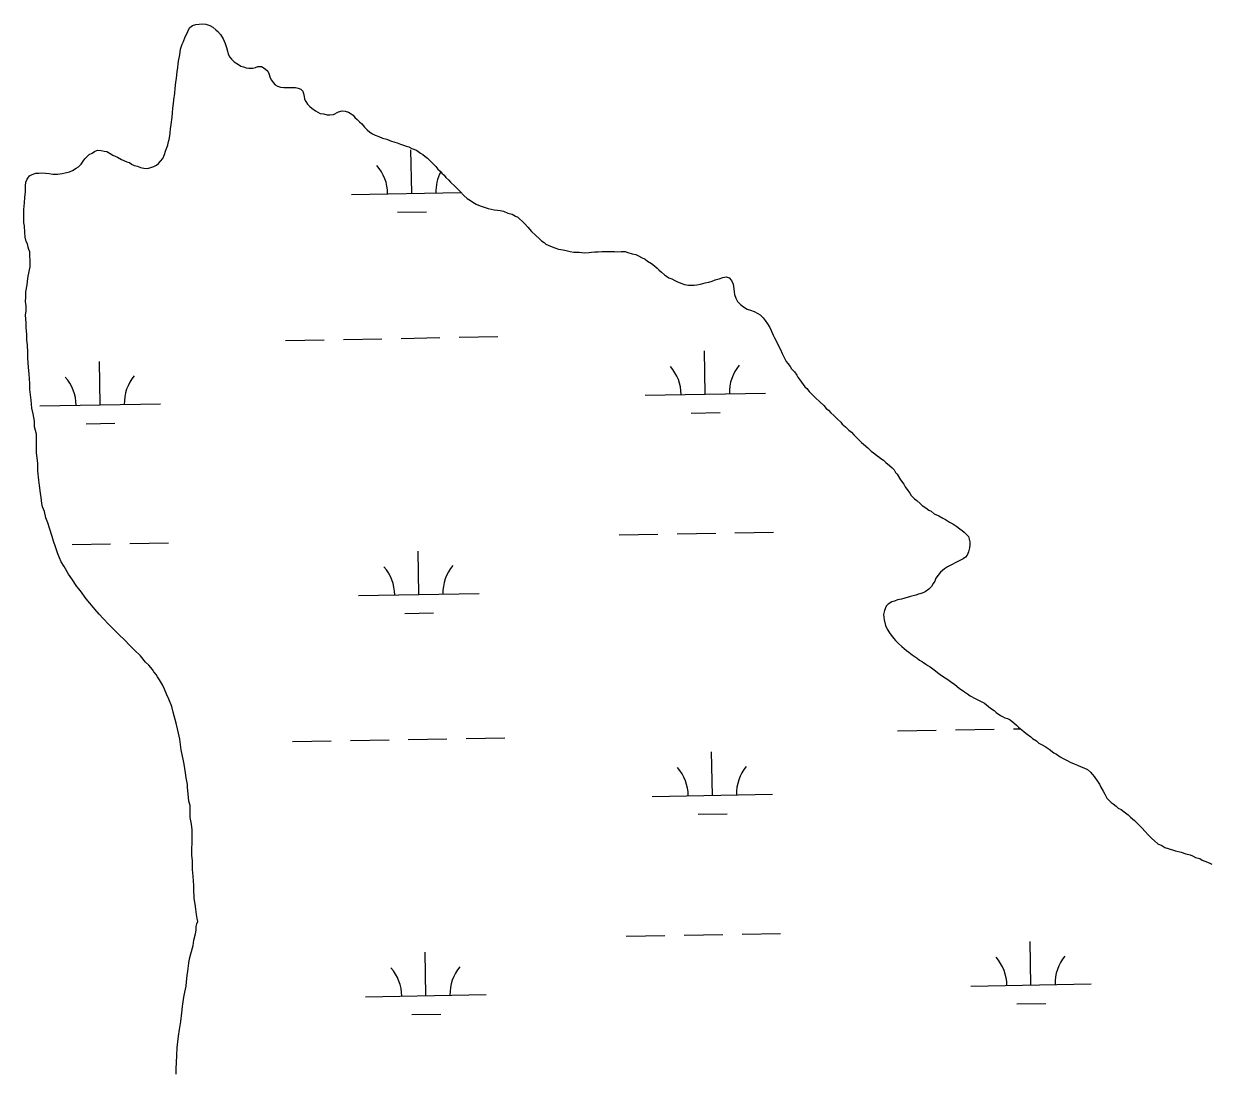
# Model space of a CAD drawing. Extents: x 3903937 to 3942190, y 260677 to 286651.
# Drawn here: x 3926969 to 3927953, y 281645 to 282513 of the extents above; entities that cross this region are included whole.
import ezdxf

# ---------------------------------------------------------------- set-up
doc = ezdxf.new("R2010")
doc.units = 0
doc.layers.add('V-WETL-SWMP', color=7, linetype='Continuous')

msp = doc.modelspace()

# ---------------------------------------------------------------- linework, layer by layer
at = {"layer": 'V-WETL-SWMP'}
for p, q in [((3927291.11, 282372.03), (3927290.48, 282408.02)), ((3927241.12, 282371.15), (3927331.97, 282372.75)), ((3927279.39, 282356.39), (3927303.38, 282356.81)), ((3927282.38, 282251.78), (3927314.38, 282252.35)), ((3927330.38, 282252.63), (3927362.37, 282253.19)), ((3927186.4, 282250.09), (3927218.39, 282250.66)), ((3927234.39, 282250.94), (3927266.39, 282251.5)), ((3927032.72, 282196.64), (3927032.09, 282232.63)), ((3927534.55, 282205.47), (3927533.92, 282241.47)), ((3927484.56, 282204.59), (3927584.54, 282206.35)), ((3926982.73, 282195.76), (3927082.71, 282197.52)), ((3927522.83, 282189.83), (3927546.82, 282190.25)), ((3927021, 282181), (3927044.99, 282181.42)), ((3927463.19, 282088.77), (3927495.18, 282089.33)), ((3927511.18, 282089.61), (3927543.18, 282090.17)), ((3927559.17, 282090.45), (3927591.17, 282091.02)), ((3927009.35, 282080.78), (3927041.34, 282081.34)), ((3927057.34, 282081.62), (3927089.34, 282082.18)), ((3927296.97, 282039.4), (3927296.33, 282075.4)), ((3927246.97, 282038.52), (3927346.96, 282040.28)), ((3927285.24, 282023.76), (3927309.24, 282024.19)), ((3927742.08, 281927.15), (3927774.07, 281927.71)), ((3927790.07, 281927.99), (3927796.01, 281928.1)), ((3927192.25, 281917.47), (3927224.25, 281918.03)), ((3927240.24, 281918.31), (3927272.24, 281918.88)), ((3927288.24, 281919.16), (3927320.23, 281919.72)), ((3927336.23, 281920), (3927368.22, 281920.57)), ((3927694.08, 281926.3), (3927726.08, 281926.87)), ((3927540.41, 281872.85), (3927539.77, 281908.84)), ((3927490.42, 281871.97), (3927590.4, 281873.73)), ((3927528.68, 281857.21), (3927552.68, 281857.63)), ((3927469.04, 281756.14), (3927501.04, 281756.71)), ((3927517.03, 281756.99), (3927549.03, 281757.55)), ((3927565.03, 281757.83), (3927597.02, 281758.39)), ((3927804.65, 281715.61), (3927804.02, 281751.61)), ((3927302.82, 281706.78), (3927302.19, 281742.77)), ((3927754.66, 281714.73), (3927854.64, 281716.49)), ((3927252.83, 281705.9), (3927352.81, 281707.66)), ((3927291.09, 281691.14), (3927315.09, 281691.56)), ((3927792.93, 281699.97), (3927816.92, 281700.39))]:
    msp.add_line(p, q, dxfattribs=at)
for points in [[(3926972.89, 282327.51), (3926972.35, 282330.08), (3926971.3, 282332.14), (3926970.49, 282335.75), (3926970.2, 282339.62), (3926969.9, 282345.05), (3926969.36, 282347.63), (3926969.33, 282350.73), (3926969.32, 282352.79), (3926969.29, 282356.41), (3926969.52, 282358.73), (3926970, 282364.16), (3926970.22, 282368.56), (3926970.7, 282373.21), (3926970.68, 282375.28), (3926970.66, 282378.12), (3926971.15, 282381.22), (3926972.16, 282383.82), (3926973.95, 282386.41), (3926976.26, 282387.72), (3926979.35, 282388.78), (3926981.93, 282388.8), (3926984.26, 282389.08), (3926987.36, 282388.85), (3926990.46, 282388.36), (3926993.57, 282387.87), (3926997.18, 282387.9), (3927001.05, 282388.45), (3927003.63, 282388.99), (3927007.24, 282389.79), (3927009.82, 282390.85), (3927012.9, 282392.94), (3927014.7, 282393.99), (3927017.01, 282396.07), (3927018.53, 282398.67), (3927020.07, 282400.75), (3927022.12, 282402.83), (3927023.66, 282404.14), (3927025.97, 282405.45), (3927028.02, 282406.76), (3927030.6, 282407.81), (3927033.44, 282407.58), (3927036.03, 282407.08), (3927038.1, 282406.58), (3927040.96, 282405.05), (3927043.29, 282403.78), (3927047.18, 282402.01), (3927050.3, 282399.97), (3927054.7, 282398.19), (3927057.04, 282397.44), (3927058.6, 282396.16), (3927060.93, 282395.15), (3927063.52, 282394.65), (3927066.11, 282393.38), (3927068.96, 282392.89), (3927072.06, 282392.66), (3927074.64, 282393.45), (3927077.21, 282394.25), (3927079.53, 282395.3), (3927081.07, 282396.61), (3927082.86, 282398.69), (3927084.65, 282401.03), (3927085.91, 282404.14), (3927086.92, 282406.99), (3927087.68, 282409.06), (3927088.69, 282411.91), (3927089.19, 282413.98), (3927089.94, 282416.57), (3927090.43, 282419.67), (3927090.67, 282422.26), (3927091.16, 282425.36), (3927091.65, 282428.98), (3927092.37, 282435.19), (3927092.6, 282438.81), (3927093.08, 282442.69), (3927093.57, 282446.57), (3927093.8, 282449.67), (3927094.53, 282455.1), (3927095.02, 282458.98), (3927095.49, 282464.15), (3927095.98, 282467.26), (3927096.21, 282470.36), (3927096.45, 282472.68), (3927097.2, 282476.31), (3927097.43, 282479.15), (3927097.67, 282481.73), (3927098.66, 282486.91), (3927099.39, 282491.57), (3927100.65, 282495.71), (3927101.93, 282497.79), (3927103.18, 282501.67), (3927104.71, 282504.79), (3927105.98, 282507.64), (3927106.99, 282509.45), (3927109.3, 282511.28), (3927112.14, 282512.08), (3927114.72, 282512.36), (3927117.82, 282512.64), (3927120.4, 282512.41), (3927123.77, 282511.14), (3927126.11, 282509.87)], [(3927126.11, 282509.87), (3927128.71, 282507.57), (3927130.27, 282506.29), (3927132.36, 282503.72), (3927134.71, 282500.13), (3927136.29, 282496.27), (3927137.36, 282492.92), (3927138.42, 282489.83), (3927138.95, 282487.5), (3927140.27, 282484.93), (3927141.57, 282483.39), (3927143.91, 282481.09), (3927147.29, 282478.79), (3927149.37, 282477.52), (3927151.7, 282476.76), (3927153.77, 282476), (3927156.1, 282475.76), (3927159.2, 282475.79), (3927161.52, 282476.33), (3927163.58, 282477.12), (3927166.42, 282477.14), (3927169.54, 282475.36), (3927171.62, 282473.31), (3927172.67, 282471.25), (3927173.73, 282467.9), (3927174.78, 282465.84), (3927176.09, 282463.79), (3927177.91, 282461.99), (3927179.73, 282460.98), (3927182.32, 282459.97), (3927184.91, 282459.73), (3927188.52, 282459.76), (3927191.62, 282459.79), (3927194.72, 282459.81), (3927196.79, 282459.31), (3927199.13, 282458.3), (3927200.69, 282456.81), (3927201.33, 282454.91), (3927201.81, 282452.33), (3927202.19, 282450.06), (3927203.14, 282448.1), (3927204.71, 282445.84), (3927206.69, 282444), (3927208.35, 282442.62), (3927211.31, 282440.42), (3927213.29, 282439.25), (3927215.26, 282438.33), (3927217.85, 282437.84), (3927220.95, 282437.09), (3927223.28, 282437.11), (3927226.12, 282437.39), (3927230.23, 282439.49), (3927233.33, 282440.29), (3927235.91, 282440.05), (3927238.76, 282439.3), (3927240.84, 282438.03), (3927242.4, 282436.75), (3927243.96, 282434.96), (3927245.79, 282433.16), (3927247.87, 282431.37), (3927249.69, 282429.58), (3927251.78, 282427.01), (3927254.12, 282424.71), (3927256.46, 282422.66), (3927258.54, 282421.39), (3927260.88, 282420.11), (3927263.73, 282419.1), (3927266.84, 282417.84), (3927270.46, 282416.84), (3927273.57, 282415.57), (3927276.94, 282414.31), (3927279.01, 282413.81), (3927281.86, 282412.8), (3927284.19, 282412.04), (3927286.53, 282411.03), (3927288.6, 282410.53), (3927291.19, 282409.26), (3927295.08, 282407.74), (3927298.46, 282405.44), (3927300.28, 282404.17), (3927301.84, 282402.89), (3927304.18, 282401.1), (3927306.52, 282398.79), (3927308.34, 282397), (3927311.21, 282394.18), (3927312.78, 282392.13), (3927314.6, 282390.34), (3927316.16, 282388.8), (3927317.99, 282387.01), (3927319.29, 282385.21), (3927321.9, 282382.91), (3927323.2, 282381.37), (3927326.84, 282378.04), (3927328.67, 282375.99), (3927331.27, 282373.42), (3927334.4, 282370.35), (3927337, 282367.79), (3927339.86, 282366.01), (3927341.68, 282364.73), (3927344.54, 282362.94), (3927347.91, 282361.68)], [(3927347.91, 282361.68), (3927351.27, 282360.42), (3927354.38, 282359.41), (3927356.97, 282358.91), (3927359.56, 282358.42), (3927362.14, 282358.18), (3927364.47, 282357.68), (3927367.32, 282357.19), (3927370.69, 282355.67), (3927374.31, 282354.67), (3927377.17, 282353.14), (3927378.98, 282352.12), (3927380.54, 282350.84), (3927382.89, 282348.54), (3927384.71, 282347), (3927387.32, 282343.93), (3927390.45, 282340.34), (3927394.09, 282337.01), (3927396.7, 282334.45), (3927398.78, 282332.65), (3927400.86, 282331.12), (3927402.42, 282329.84), (3927406.05, 282328.07), (3927409.68, 282326.8), (3927412.79, 282325.8), (3927416.67, 282325.05), (3927420.29, 282324.31), (3927422.36, 282323.81), (3927425.47, 282323.32), (3927427.53, 282323.34), (3927429.86, 282323.1), (3927434.25, 282322.62), (3927438.13, 282322.91), (3927440.19, 282323.18), (3927443.03, 282323.47), (3927445.61, 282323.49), (3927448.71, 282323.77), (3927452.85, 282323.8), (3927455.69, 282323.83), (3927459.3, 282323.86), (3927461.37, 282323.62), (3927464.73, 282323.65), (3927468.09, 282323.67), (3927470.42, 282322.92), (3927473.79, 282321.91), (3927476.89, 282321.16), (3927479.23, 282320.15), (3927481.56, 282318.88), (3927484.67, 282317.35), (3927486.5, 282315.82), (3927489.87, 282313.78), (3927492.47, 282311.99), (3927494.55, 282309.94), (3927496.11, 282308.66), (3927498.2, 282306.62), (3927500.8, 282304.57), (3927502.36, 282303.29), (3927504.43, 282302.02), (3927506.77, 282301.16), (3927509.21, 282299.84), (3927511.02, 282298.82), (3927514.13, 282297.55), (3927517.24, 282296.29), (3927520.61, 282295.8), (3927523.19, 282295.82), (3927525.26, 282295.84), (3927527.58, 282296.11), (3927530.67, 282296.66), (3927534.54, 282297.72), (3927537.38, 282298.26), (3927540.21, 282299.32), (3927542.78, 282300.37), (3927546.14, 282301.18), (3927548.97, 282302.23), (3927551.81, 282302.77), (3927554.4, 282302.02), (3927556.22, 282299.71), (3927557.54, 282296.62), (3927558.35, 282292.75), (3927558.63, 282290.43), (3927558.9, 282288.11), (3927559.96, 282285.02), (3927561.28, 282282.19), (3927563.62, 282279.88), (3927566.22, 282277.84), (3927569.34, 282276.05), (3927571.93, 282275.04), (3927575.04, 282274.04), (3927578.15, 282272.51), (3927579.97, 282271.23), (3927582.57, 282268.67), (3927584.14, 282266.62), (3927586.23, 282263.79), (3927588.06, 282260.71), (3927589.12, 282258.39), (3927590.96, 282254.53), (3927592.01, 282252.22), (3927593.06, 282250.16), (3927595.17, 282245.53), (3927597, 282242.44), (3927598.32, 282239.1)], [(3926979.96, 282156.89), (3926979.93, 282161), (3926979.89, 282166.14), (3926979.86, 282169.22), (3926979.83, 282172.31), (3926978.24, 282178.46), (3926978.2, 282183.09), (3926977.12, 282189.25), (3926976.06, 282193.87), (3926975.49, 282200.55), (3926974.39, 282209.28), (3926974.34, 282214.42), (3926973.76, 282222.12), (3926973.2, 282227.77), (3926972.62, 282235.48), (3926972.59, 282240.11), (3926972.53, 282246.28), (3926971.99, 282250.38), (3926971.95, 282255.01), (3926971.39, 282260.66), (3926971.35, 282264.77), (3926970.79, 282270.94), (3926971.27, 282274.54), (3926971.24, 282278.65), (3926970.69, 282282.25), (3926971.18, 282285.85), (3926971.14, 282290.48), (3926972.12, 282296.14), (3926972.59, 282301.28), (3926973.09, 282303.34), (3926973.58, 282305.92), (3926974.07, 282308.49), (3926974.56, 282311.07), (3926974.54, 282313.64), (3926974.51, 282317.24), (3926974.5, 282319.29), (3926974.48, 282321.35), (3926974.46, 282323.41), (3926973.42, 282325.45), (3926972.89, 282327.51)], [(3927598.32, 282239.1), (3927600.16, 282235.24), (3927601.73, 282232.67), (3927603.04, 282230.87), (3927604.87, 282228.3), (3927606.17, 282226.5), (3927608.52, 282223.94), (3927610.35, 282221.37), (3927611.4, 282219.57), (3927612.97, 282217.26), (3927614.27, 282215.46), (3927615.84, 282213.41), (3927617.15, 282211.61), (3927618.71, 282210.33), (3927620.8, 282207.77), (3927622.36, 282205.97), (3927626.01, 282202.39), (3927629.65, 282199.06), (3927632.78, 282195.98), (3927634.86, 282193.67), (3927636.69, 282192.14), (3927638.77, 282190.09), (3927641.11, 282187.79), (3927643.98, 282184.97), (3927646.84, 282182.15), (3927648.15, 282180.61), (3927650.75, 282178.31), (3927653.61, 282175.75), (3927655.7, 282173.96), (3927657.78, 282171.65), (3927659.6, 282169.86), (3927662.21, 282167.29), (3927664.03, 282165.5), (3927665.85, 282163.97), (3927669.24, 282160.9), (3927672.1, 282158.34), (3927673.92, 282156.8), (3927676.52, 282155.01), (3927678.6, 282153.48), (3927680.16, 282152.2), (3927682.29, 282150.77), (3927684.37, 282148.93), (3927687.23, 282146.37), (3927689.52, 282144.43), (3927691.24, 282142.79), (3927692.35, 282140.68), (3927693.65, 282139.14), (3927696.53, 282134.51), (3927699.14, 282130.92), (3927700.45, 282128.61), (3927702.55, 282125.52), (3927704.11, 282123.47), (3927705.42, 282121.41), (3927708.03, 282118.85), (3927710.11, 282117.32), (3927712.71, 282114.76), (3927714.53, 282113.22), (3927717.39, 282111.18), (3927719.99, 282109.39), (3927721.81, 282108.38), (3927724.41, 282106.33), (3927728.3, 282104.55), (3927731.67, 282102.77), (3927733.75, 282101.5), (3927737.12, 282099.46), (3927739.98, 282097.93), (3927743.1, 282095.64), (3927745.69, 282093.85), (3927747.51, 282092.57), (3927749.33, 282091.04), (3927751.42, 282088.99), (3927752.72, 282087.45), (3927754.05, 282083.07), (3927754.07, 282080.49), (3927753.57, 282078.16), (3927752.83, 282074.79), (3927751.82, 282071.94), (3927750.28, 282070.38), (3927748.48, 282069.07), (3927746.17, 282067.76), (3927742.82, 282066.18), (3927738.71, 282064.08), (3927735.37, 282062.25), (3927733.05, 282060.68), (3927729.72, 282057.81), (3927727.67, 282055.47), (3927725.63, 282052.87), (3927724.87, 282050.53), (3927723.6, 282048.46), (3927722.07, 282046.12), (3927720.02, 282043.78), (3927716.94, 282041.68), (3927714.36, 282040.63), (3927711.27, 282039.57), (3927709.21, 282038.78), (3927706.89, 282038.24), (3927704.83, 282037.71), (3927699.93, 282036.38), (3927697.35, 282035.58), (3927694, 282035.04), (3927691.43, 282033.98)], [(3927099.56, 281685.43), (3927100.53, 281692.64), (3927101, 281697.78), (3927101.96, 281705.5), (3927102.96, 281709.62), (3927103.94, 281714.77), (3927104.43, 281718.37), (3927104.9, 281723.52), (3927105.38, 281727.12), (3927106.35, 281733.81), (3927106.84, 281737.42), (3927107.83, 281741.54), (3927109.83, 281748.24), (3927110.31, 281752.87), (3927111.81, 281758.02), (3927112.3, 281761.11), (3927112.27, 281764.19), (3927112.77, 281766.25), (3927113.78, 281768.32), (3927113.24, 281770.89), (3927112.7, 281773.97), (3927112.15, 281778.59), (3927111.62, 281780.64), (3927111.08, 281784.23), (3927110.54, 281787.31), (3927110.52, 281789.37), (3927110.48, 281793.48), (3927110.45, 281798.11), (3927109.87, 281805.82), (3927109.31, 281811.47), (3927109.25, 281818.66), (3927108.69, 281823.28), (3927108.66, 281827.91), (3927109.12, 281834.08), (3927109.09, 281837.68), (3927109.03, 281844.36), (3927108.48, 281848.99), (3927107.4, 281854.63), (3927107.37, 281858.23), (3927107.32, 281864.4), (3927106.27, 281867.99), (3927105.7, 281874.15), (3927105.14, 281879.29), (3927105.12, 281881.86), (3927104.05, 281887.51), (3927103.5, 281891.61), (3927102.41, 281898.8), (3927101.87, 281901.37), (3927099.74, 281910.6), (3927098.64, 281919.34), (3927097.57, 281924.47), (3927095.97, 281931.65), (3927094.9, 281935.76), (3927093.31, 281941.91), (3927092.24, 281946.53), (3927089.62, 281952.68), (3927088.05, 281956.26), (3927085.96, 281960.87), (3927084.38, 281964.46), (3927081.78, 281968.55), (3927080.21, 281971.1), (3927079.17, 281973.15), (3927077.1, 281975.19), (3927076.05, 281977.24), (3927072.94, 281980.81), (3927070.35, 281983.36), (3927066.19, 281988.47), (3927061.01, 281993.57), (3927057.9, 281996.62), (3927052.2, 282002.23), (3927049.08, 282005.29), (3927043.38, 282010.9), (3927039.75, 282014.47), (3927035.09, 282019.57), (3927031.97, 282023.14), (3927028.34, 282027.22), (3927024.18, 282032.33), (3927021.07, 282035.9), (3927016.39, 282042.55), (3927013.27, 282046.12), (3927009.11, 282052.25), (3927006.5, 282056.35), (3927002.85, 282062.48), (3927000.25, 282066.57), (3926997.62, 282073.24), (3926995.52, 282078.87), (3926993.94, 282083.49), (3926992.88, 282087.59), (3926990.77, 282094.26), (3926989.19, 282098.87), (3926987.61, 282102.97), (3926986.54, 282108.1), (3926984.96, 282112.2), (3926984.43, 282114.77), (3926983.87, 282119.9), (3926983.33, 282123.5), (3926982.25, 282129.66), (3926981.69, 282134.28), (3926981.12, 282141.99), (3926981.06, 282148.16), (3926979.96, 282156.89)], [(3927691.43, 282033.98), (3927689.37, 282033.19), (3927686.28, 282031.35), (3927684.49, 282029.79), (3927683.22, 282026.16), (3927682.48, 282022.8), (3927682.75, 282020.48), (3927682.77, 282018.41), (3927684.1, 282013.77), (3927685.42, 282010.68), (3927687.25, 282007.6), (3927688.82, 282005.54), (3927690.91, 282002.98), (3927692.22, 282001.18), (3927695.08, 281998.36), (3927697.68, 281996.32), (3927701.33, 281992.99), (3927703.41, 281991.46), (3927706, 281989.41), (3927707.82, 281988.13), (3927710.16, 281986.6), (3927712.24, 281985.07), (3927714.58, 281983.54), (3927717.44, 281981.76), (3927719.25, 281980.48), (3927721.07, 281979.46), (3927723.15, 281977.67), (3927725.49, 281976.14), (3927727.05, 281974.86), (3927730.43, 281972.31), (3927733.55, 281970.27), (3927735.62, 281968.99), (3927737.96, 281967.2), (3927741.6, 281964.65), (3927744.98, 281961.84), (3927748.62, 281959.28), (3927752, 281956.99), (3927754.34, 281955.46), (3927758.49, 281953.16), (3927762.9, 281950.88), (3927766.01, 281949.35), (3927767.83, 281947.82), (3927771.21, 281945.26), (3927774.07, 281943.22), (3927775.89, 281941.68), (3927779.27, 281939.13), (3927781.09, 281938.11), (3927782.91, 281937.09), (3927785.24, 281936.6), (3927787.31, 281935.58), (3927790.43, 281933.02), (3927792.52, 281930.97), (3927794.34, 281929.44), (3927797.2, 281927.14), (3927799.02, 281925.6), (3927801.62, 281923.56), (3927804.48, 281921.26), (3927806.04, 281919.98), (3927809.16, 281917.94), (3927811.24, 281916.15), (3927813.84, 281914.62), (3927816.43, 281913.35), (3927819.81, 281911.05), (3927823.71, 281908.24), (3927825.78, 281906.97), (3927828.9, 281904.93), (3927831.24, 281903.4), (3927835.13, 281901.62), (3927837.21, 281900.35), (3927840.57, 281899.08), (3927843.17, 281897.81), (3927846.28, 281896.55), (3927848.61, 281895.79), (3927851.46, 281894.27), (3927854.06, 281892.22), (3927855.63, 281890.17), (3927856.94, 281888.63), (3927859.55, 281885.03), (3927861.38, 281882.21), (3927862.69, 281879.63), (3927864.53, 281876.29), (3927865.84, 281873.72), (3927867.68, 281870.63), (3927869.24, 281868.84), (3927871.06, 281867.04), (3927872.88, 281865.77), (3927875.22, 281863.98), (3927877.05, 281862.19), (3927879.54, 281861.12), (3927881.83, 281859.13), (3927885.21, 281856.62), (3927887.29, 281854.83), (3927890.41, 281852.02), (3927893.28, 281849.2), (3927895.36, 281847.15), (3927896.92, 281845.61), (3927899.01, 281843.05), (3927902.14, 281839.97), (3927904.48, 281837.41), (3927907.35, 281834.85), (3927909.95, 281832.55)], [(3927909.95, 281832.55), (3927913.06, 281831.28), (3927915.66, 281829.49), (3927918.5, 281828.74), (3927924.46, 281826.73), (3927929.12, 281825.73), (3927933.01, 281824.47), (3927936.63, 281823.47), (3927938.7, 281822.71), (3927941.04, 281821.44), (3927944.67, 281820.43), (3927946.74, 281819.16), (3927948.81, 281818.4), (3927952.44, 281816.88), (3927954.78, 281815.87)], [(3927095.81, 281641.7), (3927095.78, 281645.82), (3927096.2, 281657.13), (3927096.66, 281663.82), (3927097.61, 281673.08), (3927098.59, 281678.74), (3927099.56, 281685.43)]]:
    msp.add_lwpolyline(points, dxfattribs=at)
for centre, start, end in [((3927235.87, 282371.53), 0.23658, 41.78024), ((3927346.34, 282373.47), 152.35205, 181.78024), ((3927479.31, 282204.97), 0.23658, 41.78024), ((3927589.78, 282206.92), 140.23658, 181.78024), ((3926977.48, 282196.14), 0.23658, 41.78024), ((3927087.95, 282198.09), 140.23658, 181.78024), ((3927241.72, 282038.9), 0.23658, 41.78024), ((3927352.19, 282040.85), 140.23658, 181.78024), ((3927485.16, 281872.35), 0.23658, 41.78024), ((3927595.63, 281874.29), 140.23658, 181.78024), ((3927358.05, 281708.23), 140.23658, 181.78024), ((3927749.41, 281715.11), 0.23658, 41.78024), ((3927859.88, 281717.06), 140.23658, 181.78024), ((3927247.58, 281706.28), 0.23658, 41.78024)]:
    msp.add_arc(centre, 35.25, start, end, dxfattribs=at)

doc.saveas('drawing.dxf')
